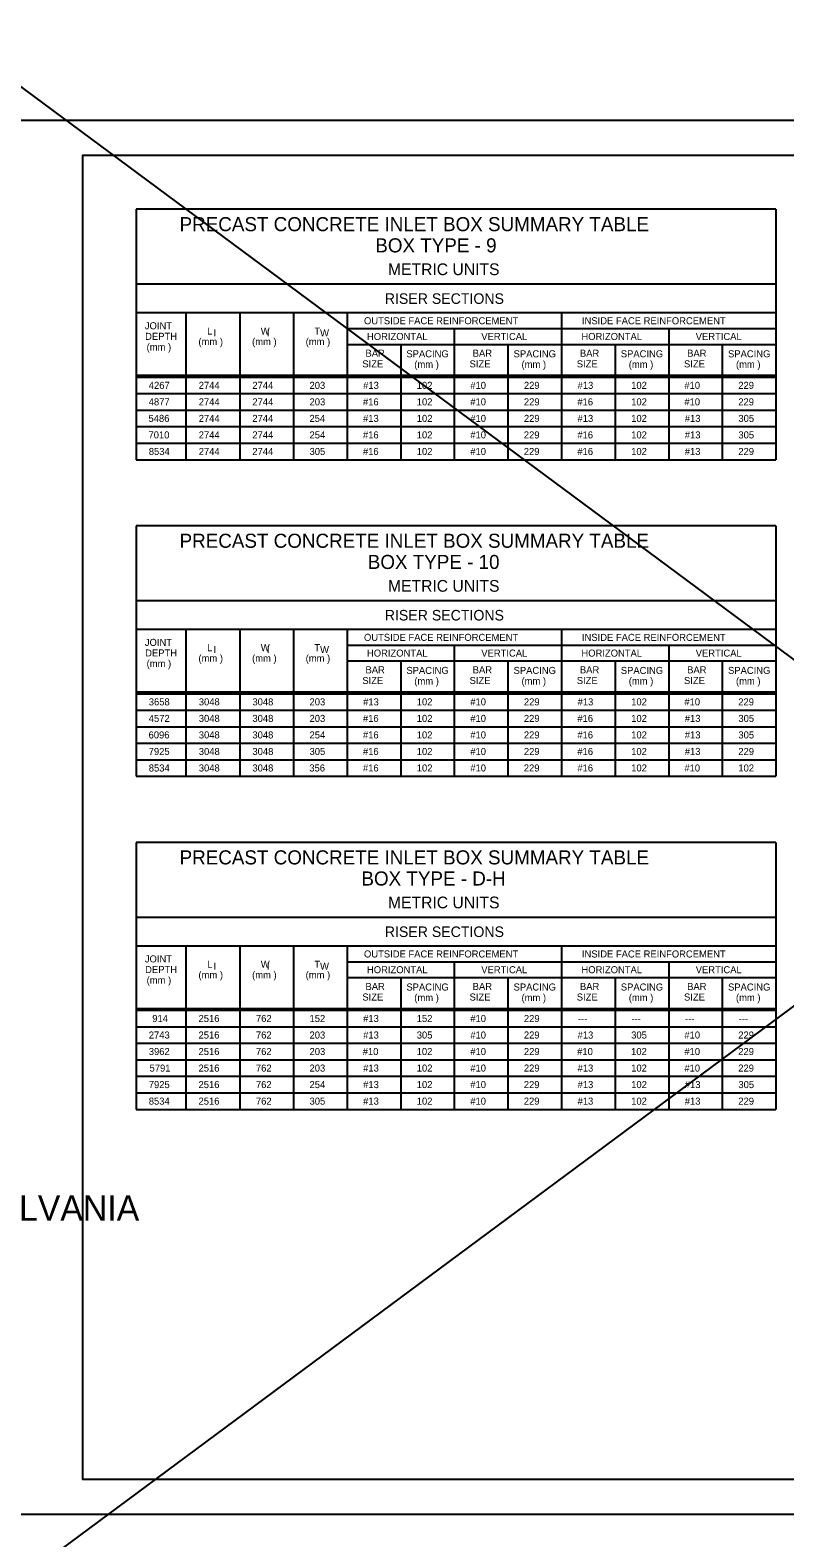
# Model space of a CAD drawing. Extents: x -6420 to 49575, y -4552 to 11624.
# Drawn here: x 40239 to 41294, y -102 to 2006 of the extents above; entities that cross this region are included whole.
import ezdxf

# ---------------------------------------------------------------- set-up
doc = ezdxf.new("R2010")
doc.units = 0
doc.layers.add('1', color=7, linetype='Continuous')
doc.layers.add('4', color=7, linetype='Continuous')

msp = doc.modelspace()

# ---------------------------------------------------------------- linework, layer by layer
at = {"layer": '1'}
for p, q in [((34295.4, 6319.6), (48971.6, -4552.2)), ((48971.6, 6319.6), (34295.4, -4552.2)), ((40386.9, 1755.6), (40386.9, 1405.4)), ((41281.9, 1755.6), (40386.9, 1755.6)), ((41281.9, 1755.6), (41281.9, 1405.4)), ((41281.9, 1650.6), (40386.9, 1650.6)), ((41281.9, 1610.6), (40386.9, 1610.6)), ((40456.9, 1405.4), (40456.9, 1610.6)), ((40531.9, 1610.6), (40531.9, 1405.4)), ((40606.9, 1610.6), (40606.9, 1405.4)), ((40681.9, 1610.6), (40681.9, 1405.4)), ((40981.9, 1610.6), (40981.9, 1405.4)), ((40681.9, 1588.6), (40981.9, 1588.6)), ((40831.9, 1588.6), (40831.9, 1405.4)), ((40981.9, 1588.6), (41281.9, 1588.6)), ((41131.9, 1588.6), (41131.9, 1405.4)), ((40681.9, 1566.6), (40981.9, 1566.6)), ((40756.9, 1566.6), (40756.9, 1405.4)), ((40906.9, 1566.6), (40906.9, 1405.4)), ((40981.9, 1566.6), (41281.9, 1566.6)), ((41056.9, 1566.6), (41056.9, 1405.4)), ((41206.9, 1566.6), (41206.9, 1405.4)), ((40386.9, 1523.4), (41281.9, 1523.4)), ((40386.9, 1520.9), (41281.9, 1520.9)), ((40386.9, 1497.8), (41281.9, 1497.8)), ((40386.9, 1474.7), (41281.9, 1474.7)), ((40386.9, 1451.6), (41281.9, 1451.6)), ((40386.9, 1428.5), (41281.9, 1428.5)), ((40386.9, 1405.4), (41281.9, 1405.4)), ((40386.9, 1313), (40386.9, 962.8)), ((41281.9, 1313), (40386.9, 1313)), ((41281.9, 1313), (41281.9, 962.8)), ((41281.9, 1208), (40386.9, 1208)), ((41281.9, 1168), (40386.9, 1168)), ((40456.9, 962.8), (40456.9, 1168)), ((40531.9, 1168), (40531.9, 962.8)), ((40606.9, 1168), (40606.9, 962.8)), ((40681.9, 1168), (40681.9, 962.8)), ((40981.9, 1168), (40981.9, 962.8)), ((40681.9, 1146), (40981.9, 1146)), ((40831.9, 1146), (40831.9, 962.8)), ((40981.9, 1146), (41281.9, 1146)), ((41131.9, 1146), (41131.9, 962.8)), ((40681.9, 1124), (40981.9, 1124)), ((40756.9, 1124), (40756.9, 962.8)), ((40906.9, 1124), (40906.9, 962.8)), ((40981.9, 1124), (41281.9, 1124)), ((41056.9, 1124), (41056.9, 962.8)), ((41206.9, 1124), (41206.9, 962.8)), ((40386.9, 1080.8), (41281.9, 1080.8)), ((40386.9, 1078.3), (41281.9, 1078.3)), ((40386.9, 1055.2), (41281.9, 1055.2)), ((40386.9, 1032.1), (41281.9, 1032.1)), ((40386.9, 1009), (41281.9, 1009)), ((40386.9, 985.9), (41281.9, 985.9)), ((40386.9, 962.8), (41281.9, 962.8)), ((41281.9, 870.4), (40386.9, 870.4)), ((40386.9, 870.4), (40386.9, 497.2)), ((41281.9, 870.4), (41281.9, 497.2)), ((41281.9, 765.4), (40386.9, 765.4)), ((41281.9, 725.4), (40386.9, 725.4)), ((40456.9, 497.2), (40456.9, 725.4)), ((40531.9, 725.4), (40531.9, 497.2)), ((40606.9, 725.4), (40606.9, 497.2)), ((40681.9, 725.4), (40681.9, 497.2)), ((40981.9, 725.4), (40981.9, 497.2)), ((40681.9, 703.4), (40981.9, 703.4)), ((40831.9, 703.4), (40831.9, 497.2)), ((40981.9, 703.4), (41281.9, 703.4)), ((41131.9, 703.4), (41131.9, 497.2)), ((40681.9, 681.4), (40981.9, 681.4)), ((40756.9, 681.4), (40756.9, 497.2)), ((40906.9, 681.4), (40906.9, 497.2)), ((40981.9, 681.4), (41281.9, 681.4)), ((41056.9, 681.4), (41056.9, 497.2)), ((41206.9, 681.4), (41206.9, 497.2)), ((40386.9, 638.2), (41281.9, 638.2)), ((40386.9, 635.7), (41281.9, 635.7)), ((40386.9, 612.7), (41281.9, 612.7)), ((40386.9, 589.6), (41281.9, 589.6)), ((40386.9, 566.5), (41281.9, 566.5)), ((40386.9, 543.4), (41281.9, 543.4)), ((40386.9, 520.3), (41281.9, 520.3)), ((40386.9, 497.2), (41281.9, 497.2))]:
    msp.add_line(p, q, dxfattribs=at)
msp.add_lwpolyline([(42890.7, -19.8), (42890.7, 1830.6), (40311.9, 1830.6), (40311.9, -19.8), (42890.7, -19.8), (42890.7, 66.7), (42234.5, 66.7), (42234.5, 278.9), (42890.7, 278.9), (42890.7, 373.9), (42234.5, 373.9), (42234.5, -19.8), (42493, -19.8), (42493, 66.7), (42493, -19.8), (42745.6, -19.8), (42745.6, 66.7), (42745.6, 26.3), (42890.7, 26.3)], dxfattribs=at)
at = {"layer": '4'}
msp.add_lwpolyline([(40184, 1879.8), (42943.2, 1879.8), (42943.2, -69), (40184, -69)], close=True, dxfattribs=at)

# ---------------------------------------------------------------- texts
at = {"layer": '1'}
for s, height, p in [('PRECAST CONCRETE INLET BOX SUMMARY TABLE', 19.685, (40447.6, 1724.8)), ('BOX TYPE - 9', 19.685, (40721.4, 1695.2)), ('METRIC UNITS', 16.404, (40739.2, 1663.4)), ('RISER SECTIONS', 14.764, (40734.7, 1623.2)), ('OUTSIDE FACE REINFORCEMENT', 9.843, (40705.6, 1594.7)), ('INSIDE FACE REINFORCEMENT', 9.843, (41010.5, 1594.7)), ('JOINT', 9.84, (40399, 1587.7)), ('DEPTH', 9.84, (40399.4, 1572.9)), ('L ', 9.84, (40486.2, 1580.3)), ('I', 9.84, (40495.2, 1577.7)), ('W ', 9.84, (40561.2, 1580.3)), ('I', 9.84, (40569.6, 1577.8)), ('T ', 9.84, (40636.2, 1580.3)), ('W', 9.84, (40644.2, 1577.6)), ('HORIZONTAL', 9.84, (40709.8, 1572.7)), ('VERTICAL', 9.84, (40869.7, 1572.7)), ('HORIZONTAL', 9.84, (41009.8, 1572.7)), ('VERTICAL', 9.84, (41169.7, 1572.7)), ('(mm )', 9.84, (40401.5, 1558)), ('(mm )', 9.84, (40474, 1565.5)), ('(mm )', 9.84, (40549, 1565.5)), ('(mm )', 9.84, (40624, 1565.5)), ('SIZE', 9.84, (40703.3, 1534.4)), ('BAR', 9.84, (40707.7, 1549.3)), ('SPACING', 9.84, (40764.9, 1548.5)), ('(mm )', 9.84, (40776, 1533.7)), ('SIZE', 9.84, (40853.3, 1534.4)), ('BAR', 9.84, (40857.7, 1549.3)), ('SPACING', 9.84, (40914.9, 1548.5)), ('(mm )', 9.84, (40926, 1533.7)), ('SIZE', 9.84, (41003.3, 1534.4)), ('BAR', 9.84, (41007.7, 1549.3)), ('SPACING', 9.84, (41064.9, 1548.5)), ('(mm )', 9.84, (41076, 1533.7)), ('SIZE', 9.84, (41153.3, 1534.4)), ('BAR', 9.84, (41157.7, 1549.3)), ('SPACING', 9.84, (41214.9, 1548.5)), ('(mm )', 9.84, (41226, 1533.7)), ('4267', 9.84, (40404.5, 1504.4)), ('2744', 9.84, (40474.4, 1504.4)), ('2744', 9.84, (40549.4, 1504.4)), ('203', 9.84, (40629.4, 1504.4)), ('#13', 9.84, (40704.4, 1504.4)), ('102', 9.84, (40779.4, 1504.4)), ('#10', 9.84, (40854.3, 1504.4)), ('229', 9.84, (40929.3, 1504.4)), ('#13', 9.84, (41004.4, 1504.4)), ('102', 9.84, (41079.4, 1504.4)), ('#10', 9.84, (41153.8, 1504.4)), ('229', 9.84, (41229.2, 1504.4)), ('4877', 9.84, (40404.4, 1481.3)), ('2744', 9.84, (40474.4, 1481.3)), ('2744', 9.84, (40549.4, 1481.3)), ('203', 9.84, (40629.4, 1481.3)), ('#16', 9.84, (40704.1, 1481.3)), ('102', 9.84, (40779.4, 1481.3)), ('#10', 9.84, (40854.3, 1481.3)), ('229', 9.84, (40929.3, 1481.3)), ('#16', 9.84, (41004.1, 1481.3)), ('102', 9.84, (41079.4, 1481.3)), ('#10', 9.84, (41153.8, 1481.3)), ('229', 9.84, (41229.2, 1481.3)), ('5486', 9.84, (40404.1, 1458.2)), ('2744', 9.84, (40474.4, 1458.2)), ('2744', 9.84, (40549.4, 1458.2)), ('254', 9.84, (40629.3, 1458.2)), ('#13', 9.84, (40704.3, 1458.2)), ('102', 9.84, (40779.4, 1458.2)), ('#10', 9.84, (40854.3, 1458.2)), ('229', 9.84, (40929.3, 1458.2)), ('#13', 9.84, (41004.3, 1458.2)), ('102', 9.84, (41079.4, 1458.2)), ('#13', 9.84, (41154.4, 1458.2)), ('305', 9.84, (41229.4, 1458.2)), ('7010', 9.84, (40404.1, 1435.1)), ('2744', 9.84, (40474.4, 1435.1)), ('2744', 9.84, (40549.4, 1435.1)), ('254', 9.84, (40629.4, 1435.1)), ('#16', 9.84, (40704.1, 1435.1)), ('102', 9.84, (40779.4, 1435.1)), ('#10', 9.84, (40854.3, 1435.1)), ('229', 9.84, (40929.2, 1435.1)), ('#16', 9.84, (41004.1, 1435.1)), ('102', 9.84, (41079.4, 1435.1)), ('#13', 9.84, (41154.4, 1435.1)), ('305', 9.84, (41229.4, 1435.1)), ('8534', 9.84, (40404.5, 1412)), ('2744', 9.84, (40474.4, 1412)), ('2744', 9.84, (40549.4, 1412)), ('305', 9.84, (40629.4, 1412)), ('#16', 9.84, (40704.1, 1412)), ('102', 9.84, (40779.4, 1412)), ('#10', 9.84, (40854.3, 1412)), ('229', 9.84, (40929.2, 1412)), ('#16', 9.84, (41004.1, 1412)), ('102', 9.84, (41079.4, 1412)), ('#13', 9.84, (41154.4, 1412)), ('229', 9.84, (41229.3, 1412)), ('PRECAST CONCRETE INLET BOX SUMMARY TABLE', 19.685, (40447.6, 1282.2)), ('BOX TYPE - 10', 19.685, (40710.9, 1252.6)), ('METRIC UNITS', 16.404, (40739.2, 1220.8)), ('RISER SECTIONS', 14.764, (40734.7, 1180.6)), ('OUTSIDE FACE REINFORCEMENT', 9.843, (40705.6, 1152.1)), ('INSIDE FACE REINFORCEMENT', 9.843, (41010.5, 1152.1)), ('JOINT', 9.84, (40399, 1145.1)), ('DEPTH', 9.84, (40399.4, 1130.3)), ('L ', 9.84, (40486.2, 1137.7)), ('I', 9.84, (40495.2, 1135.2)), ('W ', 9.84, (40561.2, 1137.7)), ('I', 9.84, (40569.6, 1135.2)), ('T ', 9.84, (40636.2, 1137.7)), ('W', 9.84, (40644.2, 1135)), ('HORIZONTAL', 9.84, (40709.8, 1130.1)), ('VERTICAL', 9.84, (40869.7, 1130.1)), ('HORIZONTAL', 9.84, (41009.8, 1130.1)), ('VERTICAL', 9.84, (41169.7, 1130.1)), ('(mm )', 9.84, (40401.5, 1115.5)), ('(mm )', 9.84, (40474, 1122.9)), ('(mm )', 9.84, (40549, 1122.9)), ('(mm )', 9.84, (40624, 1122.9)), ('SIZE', 9.84, (40703.3, 1091.8)), ('BAR', 9.84, (40707.7, 1106.7)), ('SPACING', 9.84, (40764.9, 1105.9)), ('(mm )', 9.84, (40776, 1091.1)), ('SIZE', 9.84, (40853.3, 1091.8)), ('BAR', 9.84, (40857.7, 1106.7)), ('SPACING', 9.84, (40914.9, 1105.9)), ('(mm )', 9.84, (40926, 1091.1)), ('SIZE', 9.84, (41003.3, 1091.8)), ('BAR', 9.84, (41007.7, 1106.7)), ('SPACING', 9.84, (41064.9, 1105.9)), ('(mm )', 9.84, (41076, 1091.1)), ('SIZE', 9.84, (41153.3, 1091.8)), ('BAR', 9.84, (41157.7, 1106.7)), ('SPACING', 9.84, (41214.9, 1105.9)), ('(mm )', 9.84, (41226, 1091.1)), ('3658', 9.84, (40404.5, 1061.9)), ('3048', 9.84, (40474.5, 1061.9)), ('3048', 9.84, (40549.5, 1061.9)), ('203', 9.84, (40629.4, 1061.9)), ('#13', 9.84, (40704.4, 1061.9)), ('102', 9.84, (40779.4, 1061.9)), ('#10', 9.84, (40854.3, 1061.9)), ('229', 9.84, (40929.3, 1061.9)), ('#13', 9.84, (41004.4, 1061.9)), ('102', 9.84, (41079.4, 1061.9)), ('#10', 9.84, (41153.8, 1061.9)), ('229', 9.84, (41229.2, 1061.9)), ('4572', 9.84, (40404.5, 1038.8)), ('3048', 9.84, (40474.5, 1038.8)), ('3048', 9.84, (40549.5, 1038.8)), ('203', 9.84, (40629.4, 1038.8)), ('#16', 9.84, (40704.1, 1038.8)), ('102', 9.84, (40779.4, 1038.8)), ('#10', 9.84, (40854.3, 1038.8)), ('229', 9.84, (40929.3, 1038.8)), ('#16', 9.84, (41004.1, 1038.8)), ('102', 9.84, (41079.4, 1038.8)), ('#13', 9.84, (41154.4, 1038.8)), ('305', 9.84, (41229.4, 1038.8)), ('6096', 9.84, (40404.2, 1015.7)), ('3048', 9.84, (40474.5, 1015.7)), ('3048', 9.84, (40549.5, 1015.7)), ('254', 9.84, (40629.4, 1015.7)), ('#16', 9.84, (40704.1, 1015.7)), ('102', 9.84, (40779.4, 1015.7)), ('#10', 9.84, (40854.3, 1015.7)), ('229', 9.84, (40929.3, 1015.7)), ('#16', 9.84, (41004.1, 1015.7)), ('102', 9.84, (41079.4, 1015.7)), ('#13', 9.84, (41154.4, 1015.7)), ('305', 9.84, (41229.4, 1015.7)), ('7925', 9.84, (40404.4, 992.6)), ('3048', 9.84, (40474.5, 992.6)), ('3048', 9.84, (40549.5, 992.6)), ('305', 9.84, (40629.4, 992.6)), ('#16', 9.84, (40704.1, 992.6)), ('102', 9.84, (40779.4, 992.6)), ('#10', 9.84, (40854.3, 992.6)), ('229', 9.84, (40929.3, 992.6)), ('#16', 9.84, (41004.1, 992.6)), ('102', 9.84, (41079.4, 992.6)), ('#13', 9.84, (41154.4, 992.6)), ('229', 9.84, (41229.3, 992.6)), ('8534', 9.84, (40404.5, 969.5)), ('3048', 9.84, (40474.5, 969.5)), ('3048', 9.84, (40549.5, 969.5)), ('356', 9.84, (40629.1, 969.5)), ('#16', 9.84, (40704.1, 969.5)), ('102', 9.84, (40779.4, 969.5)), ('#10', 9.84, (40854.3, 969.5)), ('229', 9.84, (40929.2, 969.5)), ('#16', 9.84, (41004.1, 969.5)), ('102', 9.84, (41079.4, 969.5)), ('#10', 9.84, (41153.8, 969.5)), ('102', 9.84, (41229.3, 969.5)), ('PRECAST CONCRETE INLET BOX SUMMARY TABLE', 19.685, (40447.6, 839.6)), ('BOX TYPE - D-H', 19.685, (40702, 810.1)), ('METRIC UNITS', 16.404, (40739.2, 778.2)), ('RISER SECTIONS', 14.764, (40734.7, 738.1)), ('OUTSIDE FACE REINFORCEMENT', 9.843, (40705.6, 709.5)), ('INSIDE FACE REINFORCEMENT', 9.843, (41010.5, 709.5)), ('JOINT', 9.84, (40399, 702.6)), ('DEPTH', 9.84, (40399.4, 687.7)), ('L ', 9.84, (40486.2, 695.1)), ('I', 9.84, (40495.2, 692.6)), ('W ', 9.84, (40561.2, 695.1)), ('I', 9.84, (40569.6, 692.6)), ('T ', 9.84, (40636.2, 695.1)), ('W', 9.84, (40644.2, 692.4)), ('HORIZONTAL', 9.84, (40709.8, 687.5)), ('VERTICAL', 9.84, (40869.7, 687.5)), ('HORIZONTAL', 9.84, (41009.8, 687.5)), ('VERTICAL', 9.84, (41169.7, 687.5)), ('(mm )', 9.84, (40401.5, 672.9)), ('(mm )', 9.84, (40474, 680.3)), ('(mm )', 9.84, (40549, 680.3)), ('(mm )', 9.84, (40624, 680.3)), ('SIZE', 9.84, (40703.3, 649.3)), ('BAR', 9.84, (40707.7, 664.1)), ('SPACING', 9.84, (40764.9, 663.3)), ('(mm )', 9.84, (40776, 648.5)), ('SIZE', 9.84, (40853.3, 649.3)), ('BAR', 9.84, (40857.7, 664.1)), ('SPACING', 9.84, (40914.9, 663.3)), ('(mm )', 9.84, (40926, 648.5)), ('SIZE', 9.84, (41003.3, 649.3)), ('BAR', 9.84, (41007.7, 664.1)), ('SPACING', 9.84, (41064.9, 663.3)), ('(mm )', 9.84, (41076, 648.5)), ('SIZE', 9.84, (41153.3, 649.3)), ('BAR', 9.84, (41157.7, 664.1)), ('SPACING', 9.84, (41214.9, 663.3)), ('(mm )', 9.84, (41226, 648.5)), ('914', 9.84, (40409.4, 619.3)), ('2516', 9.84, (40474.1, 619.3)), ('762', 9.84, (40554.4, 619.3)), ('152', 9.84, (40629.4, 619.3)), ('#13', 9.84, (40704.4, 619.3)), ('152', 9.84, (40779.4, 619.3)), ('#10', 9.84, (40854.3, 619.3)), ('229', 9.84, (40929.3, 619.3)), ('---', 9.84, (41004.8, 619.3)), ('---', 9.84, (41079.8, 619.3)), ('---', 9.84, (41154.8, 619.3)), ('---', 9.84, (41229.8, 619.3)), ('2743', 9.84, (40404.5, 596.2)), ('2516', 9.84, (40474.1, 596.2)), ('762', 9.84, (40554.4, 596.2)), ('203', 9.84, (40629.4, 596.2)), ('#13', 9.84, (40704.4, 596.2)), ('305', 9.84, (40779.4, 596.2)), ('#10', 9.84, (40854.3, 596.2)), ('229', 9.84, (40929.3, 596.2)), ('#13', 9.84, (41004.4, 596.2)), ('305', 9.84, (41079.4, 596.2)), ('#10', 9.84, (41153.8, 596.2)), ('229', 9.84, (41229.2, 596.2)), ('3962', 9.84, (40404.5, 573.1)), ('2516', 9.84, (40474.1, 573.1)), ('762', 9.84, (40554.4, 573.1)), ('203', 9.84, (40629.4, 573.1)), ('#10', 9.84, (40703.8, 573.1)), ('102', 9.84, (40779.3, 573.1)), ('#10', 9.84, (40854.3, 573.1)), ('229', 9.84, (40929.3, 573.1)), ('#10', 9.84, (41003.8, 573.1)), ('102', 9.84, (41079.3, 573.1)), ('#10', 9.84, (41153.8, 573.1)), ('229', 9.84, (41229.2, 573.1)), ('5791', 9.84, (40405.6, 550)), ('2516', 9.84, (40474.1, 550)), ('762', 9.84, (40554.4, 550)), ('203', 9.84, (40629.4, 550)), ('#13', 9.84, (40704.4, 550)), ('102', 9.84, (40779.4, 550)), ('#10', 9.84, (40854.3, 550)), ('229', 9.84, (40929.3, 550)), ('#13', 9.84, (41004.4, 550)), ('102', 9.84, (41079.4, 550)), ('#10', 9.84, (41153.8, 550)), ('229', 9.84, (41229.2, 550)), ('7925', 9.84, (40404.5, 526.9)), ('2516', 9.84, (40474.1, 526.9)), ('762', 9.84, (40554.4, 526.9)), ('254', 9.84, (40629.4, 526.9)), ('#13', 9.84, (40704.4, 526.9)), ('102', 9.84, (40779.4, 526.9)), ('#10', 9.84, (40854.3, 526.9)), ('229', 9.84, (40929.2, 526.9)), ('#13', 9.84, (41004.4, 526.9)), ('102', 9.84, (41079.4, 526.9)), ('#13', 9.84, (41154.4, 526.9)), ('305', 9.84, (41229.4, 526.9)), ('8534', 9.84, (40404.5, 503.8)), ('2516', 9.84, (40474.1, 503.8)), ('762', 9.84, (40554.4, 503.8)), ('305', 9.84, (40629.4, 503.8)), ('#13', 9.84, (40704.4, 503.8)), ('102', 9.84, (40779.4, 503.8)), ('#10', 9.84, (40854.3, 503.8)), ('229', 9.84, (40929.2, 503.8)), ('#13', 9.84, (41004.4, 503.8)), ('102', 9.84, (41079.4, 503.8)), ('#13', 9.84, (41154.4, 503.8)), ('229', 9.84, (41229.3, 503.8)), ('COMMONWEALTH OF PENNSYLVANIA', 35.379, (39518.5, 341.6))]:
    msp.add_text(s, height=height, dxfattribs=at).set_placement(p)

doc.saveas('drawing.dxf')
